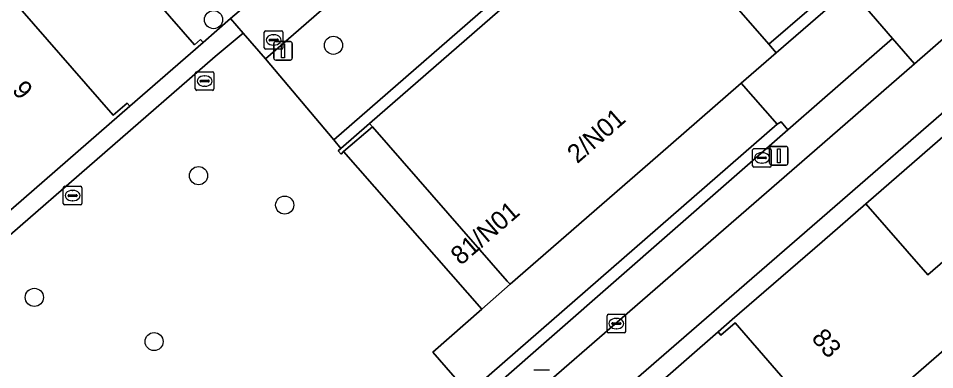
# Model space of a CAD drawing. Extents: x 155887 to 156869, y 383880 to 384678.
# Drawn here: x 156456.68 to 156506.07, y 384275.23 to 384294.18 of the extents above; entities that cross this region are included whole.
import ezdxf

# ---------------------------------------------------------------- set-up
doc = ezdxf.new("R2010")
doc.units = 0
for name, color, linetype in [('IMGEO_Berm_halfverhard', 7, 'Continuous'), ('IMGEO_Boom', 7, 'Continuous'), ('IMGEO_Erf', 7, 'Continuous'), ('IMGEO_Fietspad_gesloten', 7, 'Continuous'), ('IMGEO_Groenvoorziening', 7, 'Continuous'), ('IMGEO_Haag', 7, 'Continuous'), ('IMGEO_Kolk', 7, 'Continuous'), ('IMGEO_Lichtmast', 7, 'Continuous'), ('IMGEO_Muur', 7, 'Continuous'), ('IMGEO_Pand', 7, 'Continuous'), ('IMGEO_Pand_nummerreeks', 7, 'Continuous'), ('IMGEO_Rijbaan_lokaal_open', 7, 'Continuous'), ('IMGEO_Rioolput', 7, 'Continuous'), ('IMGEO_Voetpad_open', 7, 'Continuous')]:
    doc.layers.add(name, color=color, linetype=linetype)

msp = doc.modelspace()

# ---------------------------------------------------------------- linework, layer by layer
at = {"layer": 'IMGEO_Berm_halfverhard'}
msp.add_lwpolyline([(156498.153, 384288.165), (156497.799, 384288.602), (156497.575, 384288.467), (156480.951, 384273.973), (156475.801, 384269.358), (156476.18, 384268.924)], close=True, dxfattribs=at)
at = {"layer": 'IMGEO_Boom'}
for centre in [(156467.206, 384294.11), (156473.668, 384292.728), (156466.396, 384285.695), (156471.042, 384284.11), (156457.546, 384279.133), (156464.001, 384276.75)]:
    msp.add_circle(centre, 0.489, dxfattribs=at)
at = {"layer": 'IMGEO_Erf'}
for points in [[(156456.038, 384295.584), (156461.803, 384288.953), (156462.554, 384289.606), (156462.691, 384289.448), (156466.642, 384292.883), (156466.504, 384293.041), (156466.177, 384292.757), (156442.421, 384320.021)], [(156508.433, 384289.454), (156502.368, 384284.184), (156505.698, 384280.347), (156510.637, 384284.635)], [(156506.58, 384264.777), (156505.825, 384264.122), (156505.697, 384264.269), (156505.549, 384264.439), (156506.305, 384265.095), (156501.015, 384271.19), (156500.259, 384270.534), (156500.123, 384270.691), (156499.983, 384270.852), (156500.738, 384271.508), (156500, 384272.358), (156495.309, 384277.762), (156494.545, 384277.1), (156494.4, 384277.267), (156490.842, 384274.169), (156500, 384263.622), (156511.827, 384250)]]:
    msp.add_lwpolyline(points, dxfattribs=at)
at = {"layer": 'IMGEO_Fietspad_gesloten'}
for points in [[(156648.55, 384416.417), (156603.807, 384377.588), (156601.828, 384375.893), (156557.079, 384337.043), (156554.933, 384335.268), (156551.774, 384332.513), (156513.461, 384299.101), (156507.808, 384294.187), (156504.978, 384291.727), (156500, 384287.4), (156473.684, 384264.525)], [(156475.218, 384261.843), (156486.985, 384272.131), (156488.489, 384273.45), (156500, 384283.446), (156507.78, 384290.202), (156508.941, 384291.208), (156509.588, 384291.772), (156511.459, 384293.409), (156514.691, 384296.154), (156515.48, 384296.862), (156553.811, 384330.161), (156554.603, 384330.849), (156557.035, 384332.96), (156558.966, 384334.66)]]:
    msp.add_lwpolyline(points, dxfattribs=at)
at = {"layer": 'IMGEO_Groenvoorziening'}
for points in [[(156475.608, 384288.505), (156489.966, 384301.017), (156494.763, 384305.197), (156490.64, 384309.951), (156490.187, 384309.557), (156493.918, 384305.256), (156473.684, 384287.624), (156474.067, 384287.17)], [(156473.684, 384287.624), (156493.918, 384305.256), (156490.187, 384309.557), (156469.998, 384291.998)], [(156501.5, 384295.776), (156502.324, 384296.481), (156500, 384299.16), (156496.341, 384303.379), (156491.385, 384299.385), (156491.779, 384298.932), (156496.121, 384302.716), (156501.477, 384296.542), (156497.129, 384292.78), (156497.523, 384292.327)], [(156497.129, 384292.78), (156501.477, 384296.542), (156496.121, 384302.716), (156491.779, 384298.932)], [(156498.153, 384288.165), (156500, 384289.779), (156503.8, 384293.099), (156501.5, 384295.776), (156497.523, 384292.327), (156495.648, 384290.69), (156497.575, 384288.467), (156497.799, 384288.602)], [(156455.381, 384281.767), (156467.285, 384292.117), (156468.8, 384293.389), (156468.126, 384294.172), (156466.642, 384292.883), (156462.691, 384289.448), (156454.727, 384282.523), (156444.906, 384274.032), (156437.743, 384267.778), (156436.99, 384267.12), (156433.056, 384263.685), (156432.92, 384263.843), (156431.589, 384262.733), (156432.408, 384261.791), (156445.564, 384273.279)], [(156500, 384282.129), (156502.368, 384284.184), (156508.433, 384289.454), (156507.78, 384290.202), (156500, 384283.446), (156488.489, 384273.45), (156489.152, 384272.701), (156490.842, 384274.169), (156494.4, 384277.267), (156495.163, 384277.931)]]:
    msp.add_lwpolyline(points, close=True, dxfattribs=at)
for points in [[(156479.021, 384276.176), (156481.672, 384278.5), (156474.214, 384286.996), (156474.086, 384286.863), (156473.92, 384287.043), (156474.067, 384287.17), (156473.684, 384287.624), (156469.998, 384291.998), (156468.8, 384293.389), (156467.285, 384292.117), (156455.381, 384281.767), (156445.564, 384273.279), (156432.408, 384261.791), (156442.653, 384250), (156445.42, 384246.815), (156450.761, 384250)], [(156472.862, 384265.528), (156476.429, 384268.53), (156476.18, 384268.924), (156475.801, 384269.358), (156480.951, 384273.973), (156479.021, 384276.176)]]:
    msp.add_lwpolyline(points, dxfattribs=at)
at = {"layer": 'IMGEO_Haag'}
for points in [[(156475.608, 384288.505), (156489.966, 384301.017), (156494.763, 384305.197), (156490.64, 384309.951), (156490.187, 384309.557), (156493.918, 384305.256), (156473.684, 384287.624), (156474.067, 384287.17)], [(156501.5, 384295.776), (156502.324, 384296.481), (156500, 384299.16), (156496.341, 384303.379), (156491.385, 384299.385), (156491.779, 384298.932), (156496.121, 384302.716), (156501.477, 384296.542), (156497.129, 384292.78), (156497.523, 384292.327)], [(156455.381, 384281.767), (156467.285, 384292.117), (156468.8, 384293.389), (156468.126, 384294.172), (156466.642, 384292.883), (156462.691, 384289.448), (156454.727, 384282.523), (156444.906, 384274.032), (156437.743, 384267.778), (156436.99, 384267.12), (156433.056, 384263.685), (156432.92, 384263.843), (156431.589, 384262.733), (156432.408, 384261.791), (156445.564, 384273.279)], [(156500, 384282.129), (156502.368, 384284.184), (156508.433, 384289.454), (156507.78, 384290.202), (156500, 384283.446), (156488.489, 384273.45), (156489.152, 384272.701), (156490.842, 384274.169), (156494.4, 384277.267), (156495.163, 384277.931)]]:
    msp.add_lwpolyline(points, close=True, dxfattribs=at)
at = {"layer": 'IMGEO_Kolk'}
for p, q in [((156496.257, 384286.23), (156496.257, 384287.082)), ((156496.332, 384287.156), (156497.184, 384287.156)), ((156497.258, 384287.082), (156497.258, 384286.23)), ((156496.516, 384286.65), (156496.516, 384286.662)), ((156496.954, 384286.613), (156496.556, 384286.613)), ((156496.559, 384286.699), (156496.957, 384286.699)), ((156496.745, 384286.936), (156496.77, 384286.936)), ((156497, 384286.662), (156497, 384286.65)), ((156497.184, 384286.156), (156496.332, 384286.156)), ((156496.768, 384286.376), (156496.743, 384286.376))]:
    msp.add_line(p, q, dxfattribs=at)
for points in [[(156496.257, 384286.23), (156496.257, 384287.082)], [(156496.332, 384287.156), (156497.184, 384287.156)], [(156497.258, 384287.082), (156497.258, 384286.23)], [(156497.184, 384286.156), (156496.332, 384286.156)]]:
    msp.add_lwpolyline(points, dxfattribs=at)
for centre, radius, start, end in [((156496.334, 384287.08), 0.0765, 91.552, 178.448), ((156496.334, 384287.08), 0.0765, 91.552, 178.448), ((156497.182, 384287.08), 0.0765, 1.552, 88.448), ((156497.182, 384287.08), 0.0765, 1.552, 88.448), ((156496.556, 384286.659), 0.0403, 85.8775, 175.7526), ((156496.553, 384286.649), 0.0366, 178.938, 274.7102), ((156496.957, 384286.656), 0.043, 264.8664, 352.4533), ((156496.961, 384286.661), 0.0386, 1.7309, 96.639), ((156496.334, 384286.232), 0.0765, 181.552, 268.448), ((156496.334, 384286.232), 0.0765, 181.552, 268.448), ((156497.182, 384286.232), 0.0765, 271.552, 358.448), ((156497.182, 384286.232), 0.0765, 271.552, 358.448)]:
    msp.add_arc(centre, radius, start, end, dxfattribs=at)
for centre, major_axis, ratio, start_param, end_param in [((156496.744, 384286.656), (-0.387, 0.002), 0.722429, 4.712389, 7.853982), ((156496.769, 384286.656), (-0.39, 0.002), 0.717154, 1.570796, 4.712389)]:
    msp.add_ellipse(centre, major_axis=major_axis, ratio=ratio, start_param=start_param, end_param=end_param, dxfattribs=at)
at = {"layer": 'IMGEO_Lichtmast'}
for p, q in [((156470.454, 384292.028), (156470.454, 384292.828)), ((156470.454, 384292.828), (156470.454, 384292.028)), ((156470.554, 384292.928), (156471.344, 384292.928)), ((156471.344, 384292.928), (156470.554, 384292.928)), ((156471.444, 384292.828), (156471.444, 384292.028)), ((156471.444, 384292.028), (156471.444, 384292.828)), ((156471.344, 384291.928), (156470.554, 384291.928)), ((156470.554, 384291.928), (156471.344, 384291.928)), ((156497.172, 384286.369), (156497.172, 384287.169)), ((156497.172, 384287.169), (156497.172, 384286.369)), ((156497.272, 384287.269), (156498.062, 384287.269)), ((156498.062, 384287.269), (156497.272, 384287.269)), ((156498.162, 384287.169), (156498.162, 384286.369)), ((156498.162, 384286.369), (156498.162, 384287.169)), ((156498.062, 384286.269), (156497.272, 384286.269)), ((156497.272, 384286.269), (156498.062, 384286.269))]:
    msp.add_line(p, q, dxfattribs=at)
for points in [[(156470.874, 384292.803), (156471.024, 384292.803), (156471.024, 384292.053), (156470.874, 384292.053), (156470.874, 384292.803)], [(156497.592, 384287.144), (156497.742, 384287.144), (156497.742, 384286.394), (156497.592, 384286.394), (156497.592, 384287.144)]]:
    msp.add_lwpolyline(points, dxfattribs=at)
for centre, start, end in [((156470.554, 384292.828), 90, 180), ((156470.554, 384292.828), 90, 180), ((156471.344, 384292.828), 0, 90), ((156471.344, 384292.828), 360, 90), ((156470.554, 384292.028), 180, 270), ((156470.554, 384292.028), 180, 270), ((156471.344, 384292.028), 270, 0), ((156471.344, 384292.028), 270, 0), ((156497.272, 384287.169), 90, 180), ((156497.272, 384287.169), 90, 180), ((156498.062, 384287.169), 0, 90), ((156498.062, 384287.169), 360, 90), ((156497.272, 384286.369), 180, 270), ((156497.272, 384286.369), 180, 270), ((156498.062, 384286.369), 270, 0), ((156498.062, 384286.369), 270, 0)]:
    msp.add_arc(centre, 0.1, start, end, dxfattribs=at)
at = {"layer": 'IMGEO_Muur'}
msp.add_lwpolyline([(156502.368, 384284.184), (156508.433, 384289.454)], dxfattribs=at)
msp.add_lwpolyline([(156474.067, 384287.17), (156473.92, 384287.043), (156474.086, 384286.863), (156474.214, 384286.996), (156475.77, 384288.325), (156475.608, 384288.505)], close=True, dxfattribs=at)
at = {"layer": 'IMGEO_Pand'}
for points in [[(156491.779, 384298.932), (156491.385, 384299.385), (156489.966, 384301.017), (156475.608, 384288.505), (156475.77, 384288.325), (156483.027, 384280.011), (156483.199, 384279.838), (156491.155, 384286.774), (156495.648, 384290.69), (156497.523, 384292.327), (156497.129, 384292.78)], [(156456.677, 384296.374), (156443.861, 384285.236), (156446.199, 384282.547), (156451.045, 384286.758), (156454.727, 384282.523), (156462.691, 384289.448), (156462.554, 384289.606), (156461.803, 384288.953), (156456.038, 384295.584), (156456.793, 384296.241)], [(156500, 384282.129), (156495.163, 384277.931), (156494.4, 384277.267), (156494.545, 384277.1), (156495.309, 384277.762), (156500, 384272.358), (156500.738, 384271.508), (156499.983, 384270.852), (156500.123, 384270.691), (156513.015, 384281.895), (156510.637, 384284.635), (156505.698, 384280.347), (156502.368, 384284.184)], [(156505.697, 384264.269), (156513.583, 384271.263), (156510.418, 384274.91), (156515.357, 384279.198), (156513.015, 384281.895), (156500.123, 384270.691), (156500.259, 384270.534), (156501.015, 384271.19), (156506.305, 384265.095), (156505.549, 384264.439)]]:
    msp.add_lwpolyline(points, close=True, dxfattribs=at)
at = {"layer": 'IMGEO_Rijbaan_lokaal_open'}
msp.add_lwpolyline([(156447.272, 384324.198), (156447.064, 384324.016), (156446.013, 384325.218), (156443.01, 384328.651), (156438.632, 384324.873), (156441.648, 384321.401), (156442.663, 384320.232), (156442.421, 384320.021), (156466.177, 384292.757), (156466.504, 384293.041), (156466.642, 384292.883), (156468.126, 384294.172), (156469.515, 384295.378), (156470.793, 384296.488), (156470.657, 384296.646), (156470.977, 384296.926)], close=True, dxfattribs=at)
at = {"layer": 'IMGEO_Rioolput'}
for p, q in [((156470.016, 384293.514), (156470.868, 384293.514)), ((156469.941, 384292.588), (156469.941, 384293.44)), ((156470.2, 384293.008), (156470.2, 384293.02)), ((156470.638, 384292.971), (156470.24, 384292.971)), ((156470.243, 384293.057), (156470.641, 384293.057)), ((156470.429, 384293.294), (156470.454, 384293.294)), ((156470.684, 384293.02), (156470.684, 384293.008)), ((156470.942, 384293.44), (156470.942, 384292.588)), ((156470.868, 384292.514), (156470.016, 384292.514)), ((156470.452, 384292.734), (156470.427, 384292.734)), ((156466.223, 384290.372), (156466.223, 384291.224)), ((156466.298, 384291.298), (156467.15, 384291.298)), ((156466.711, 384291.078), (156466.736, 384291.078)), ((156467.224, 384291.224), (156467.224, 384290.372)), ((156466.482, 384290.792), (156466.482, 384290.804)), ((156466.92, 384290.755), (156466.522, 384290.755)), ((156466.525, 384290.841), (156466.923, 384290.841)), ((156466.734, 384290.518), (156466.709, 384290.518)), ((156466.966, 384290.804), (156466.966, 384290.792)), ((156467.15, 384290.298), (156466.298, 384290.298)), ((156459.182, 384285.121), (156460.034, 384285.121)), ((156459.107, 384284.195), (156459.107, 384285.047)), ((156459.366, 384284.615), (156459.366, 384284.627)), ((156459.804, 384284.578), (156459.406, 384284.578)), ((156459.409, 384284.664), (156459.807, 384284.664)), ((156459.595, 384284.901), (156459.62, 384284.901)), ((156459.85, 384284.627), (156459.85, 384284.615)), ((156460.108, 384285.047), (156460.108, 384284.195)), ((156460.034, 384284.121), (156459.182, 384284.121)), ((156459.618, 384284.341), (156459.593, 384284.341)), ((156488.49, 384278.22), (156489.342, 384278.22)), ((156488.415, 384277.294), (156488.415, 384278.146)), ((156488.674, 384277.714), (156488.674, 384277.726)), ((156489.112, 384277.677), (156488.714, 384277.677)), ((156488.717, 384277.763), (156489.115, 384277.763)), ((156488.903, 384278), (156488.928, 384278)), ((156489.158, 384277.726), (156489.158, 384277.714)), ((156489.416, 384278.146), (156489.416, 384277.294)), ((156489.342, 384277.22), (156488.49, 384277.22)), ((156488.926, 384277.44), (156488.901, 384277.44)), ((156484.458, 384275.233), (156485.31, 384275.233))]:
    msp.add_line(p, q, dxfattribs=at)
for points in [[(156470.016, 384293.514), (156470.868, 384293.514)], [(156469.941, 384292.588), (156469.941, 384293.44)], [(156470.942, 384293.44), (156470.942, 384292.588)], [(156470.868, 384292.514), (156470.016, 384292.514)], [(156466.223, 384290.372), (156466.223, 384291.224)], [(156466.298, 384291.298), (156467.15, 384291.298)], [(156467.224, 384291.224), (156467.224, 384290.372)], [(156467.15, 384290.298), (156466.298, 384290.298)], [(156459.182, 384285.121), (156460.034, 384285.121)], [(156459.107, 384284.195), (156459.107, 384285.047)], [(156460.108, 384285.047), (156460.108, 384284.195)], [(156460.034, 384284.121), (156459.182, 384284.121)], [(156488.49, 384278.22), (156489.342, 384278.22)], [(156488.415, 384277.294), (156488.415, 384278.146)], [(156489.416, 384278.146), (156489.416, 384277.294)], [(156489.342, 384277.22), (156488.49, 384277.22)], [(156484.458, 384275.233), (156485.31, 384275.233)]]:
    msp.add_lwpolyline(points, dxfattribs=at)
for centre, radius, start, end in [((156470.018, 384293.438), 0.0765, 91.552, 178.448), ((156470.018, 384293.438), 0.0765, 91.552, 178.448), ((156470.866, 384293.438), 0.0765, 1.552, 88.448), ((156470.866, 384293.438), 0.0765, 1.552, 88.448), ((156470.24, 384293.017), 0.0403, 85.8775, 175.7526), ((156470.237, 384293.007), 0.0366, 178.938, 274.7102), ((156470.641, 384293.014), 0.043, 264.8664, 352.4533), ((156470.645, 384293.019), 0.0386, 1.7309, 96.639), ((156470.018, 384292.59), 0.0765, 181.552, 268.448), ((156470.018, 384292.59), 0.0765, 181.552, 268.448), ((156470.866, 384292.59), 0.0765, 271.552, 358.448), ((156470.866, 384292.59), 0.0765, 271.552, 358.448), ((156466.3, 384291.222), 0.0765, 91.552, 178.448), ((156466.3, 384291.222), 0.0765, 91.552, 178.448), ((156467.148, 384291.222), 0.0765, 1.552, 88.448), ((156467.148, 384291.222), 0.0765, 1.552, 88.448), ((156466.522, 384290.801), 0.0403, 85.8775, 175.7526), ((156466.519, 384290.791), 0.0366, 178.938, 274.7102), ((156466.923, 384290.798), 0.043, 264.8664, 352.4533), ((156466.927, 384290.803), 0.0386, 1.7309, 96.639), ((156466.3, 384290.374), 0.0765, 181.552, 268.448), ((156466.3, 384290.374), 0.0765, 181.552, 268.448), ((156467.148, 384290.374), 0.0765, 271.552, 358.448), ((156467.148, 384290.374), 0.0765, 271.552, 358.448), ((156459.184, 384285.045), 0.0765, 91.552, 178.448), ((156459.184, 384285.045), 0.0765, 91.552, 178.448), ((156460.032, 384285.045), 0.0765, 1.552, 88.448), ((156460.032, 384285.045), 0.0765, 1.552, 88.448), ((156459.406, 384284.624), 0.0403, 85.8775, 175.7526), ((156459.403, 384284.614), 0.0366, 178.938, 274.7102), ((156459.807, 384284.621), 0.043, 264.8664, 352.4533), ((156459.811, 384284.626), 0.0386, 1.7309, 96.639), ((156459.184, 384284.197), 0.0765, 181.552, 268.448), ((156459.184, 384284.197), 0.0765, 181.552, 268.448), ((156460.032, 384284.197), 0.0765, 271.552, 358.448), ((156460.032, 384284.197), 0.0765, 271.552, 358.448), ((156488.492, 384278.144), 0.0765, 91.552, 178.448), ((156488.492, 384278.144), 0.0765, 91.552, 178.448), ((156489.34, 384278.144), 0.0765, 1.552, 88.448), ((156489.34, 384278.144), 0.0765, 1.552, 88.448), ((156488.714, 384277.723), 0.0403, 85.8775, 175.7526), ((156488.711, 384277.713), 0.0366, 178.938, 274.7102), ((156489.115, 384277.72), 0.043, 264.8664, 352.4533), ((156489.119, 384277.725), 0.0386, 1.7309, 96.639), ((156488.492, 384277.296), 0.0765, 181.552, 268.448), ((156488.492, 384277.296), 0.0765, 181.552, 268.448), ((156489.34, 384277.296), 0.0765, 271.552, 358.448), ((156489.34, 384277.296), 0.0765, 271.552, 358.448)]:
    msp.add_arc(centre, radius, start, end, dxfattribs=at)
for centre, major_axis, ratio, start_param, end_param in [((156470.428, 384293.014), (-0.387, 0.002), 0.722429, 4.712389, 7.853982), ((156470.453, 384293.014), (-0.39, 0.002), 0.717154, 1.570796, 4.712389), ((156466.71, 384290.798), (-0.387, 0.002), 0.722429, 4.712389, 7.853982), ((156466.735, 384290.798), (-0.39, 0.002), 0.717154, 1.570796, 4.712389), ((156459.594, 384284.621), (-0.387, 0.002), 0.722429, 4.712389, 7.853982), ((156459.619, 384284.621), (-0.39, 0.002), 0.717154, 1.570796, 4.712389), ((156488.902, 384277.72), (-0.387, 0.002), 0.722429, 4.712389, 7.853982), ((156488.927, 384277.72), (-0.39, 0.002), 0.717154, 1.570796, 4.712389)]:
    msp.add_ellipse(centre, major_axis=major_axis, ratio=ratio, start_param=start_param, end_param=end_param, dxfattribs=at)
at = {"layer": 'IMGEO_Voetpad_open'}
for points in [[(156469.515, 384295.378), (156468.126, 384294.172), (156468.8, 384293.389), (156469.998, 384291.998), (156490.187, 384309.557)], [(156501.5, 384295.776), (156503.8, 384293.099), (156504.978, 384291.727), (156507.808, 384294.187)], [(156500, 384287.4), (156504.978, 384291.727), (156503.8, 384293.099), (156500, 384289.779), (156498.153, 384288.165), (156476.18, 384268.924), (156476.429, 384268.53), (156472.862, 384265.528)], [(156473.684, 384264.525), (156500, 384287.4)]]:
    msp.add_lwpolyline(points, dxfattribs=at)
for points in [[(156497.575, 384288.467), (156495.648, 384290.69), (156491.155, 384286.774), (156483.199, 384279.838), (156481.672, 384278.5), (156479.021, 384276.176), (156480.951, 384273.973)], [(156475.77, 384288.325), (156474.214, 384286.996), (156481.672, 384278.5), (156483.199, 384279.838), (156483.027, 384280.011)]]:
    msp.add_lwpolyline(points, close=True, dxfattribs=at)

# ---------------------------------------------------------------- texts
at = {"layer": 'IMGEO_Pand_nummerreeks'}
for s, rotation, p in [('9', 311.002, (156456.302, 384290.281)), ('2/N01', 41.15, (156486.808, 384286.314)), ('81/N01', 40.7946, (156480.526, 384280.823)), ('83', 310.9607, (156499.387, 384276.909))]:
    msp.add_text(s, height=1, rotation=rotation, dxfattribs=at).set_placement(p)

doc.saveas('drawing.dxf')
